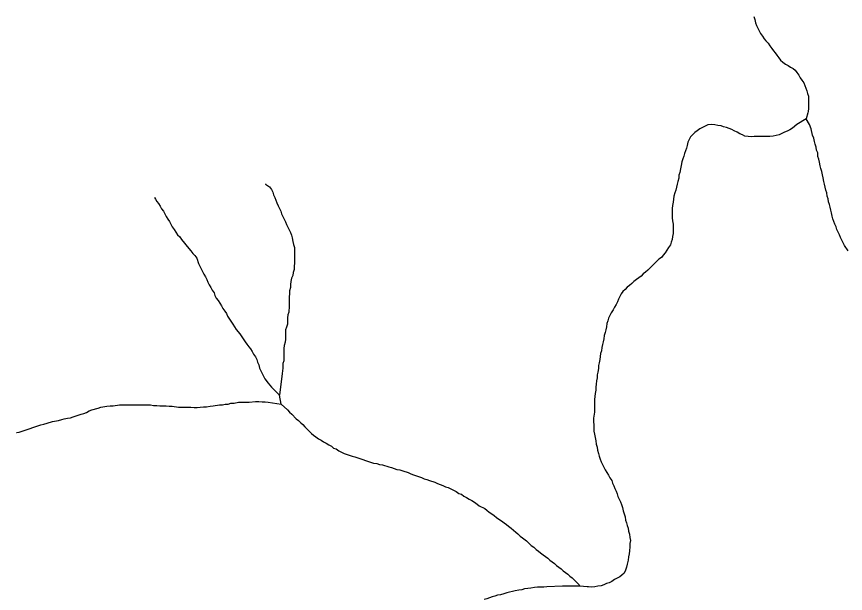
# Model space of a CAD drawing. Extents: x 652.3 to 678, y 7316.9 to 7344.9.
# Drawn here: x 655.661 to 657.145, y 7334.053 to 7335.086 of the extents above; entities that cross this region are included whole.
import ezdxf

# ---------------------------------------------------------------- set-up
doc = ezdxf.new("R2010")
doc.units = 0
doc.header["$LTSCALE"] = 0.032
doc.layers.add('7', color=7, linetype='Continuous', lineweight=25)

msp = doc.modelspace()

# ---------------------------------------------------------------- linework, layer by layer
at = {"layer": '7'}
msp.add_line((656.1345, 7334.3919), (656.1313, 7334.4078), dxfattribs=at)
for points in [[(656.9811, 7335.0857), (656.9827, 7335.0802), (656.9843, 7335.0746), (656.9859, 7335.0698), (656.9883, 7335.0651), (656.9907, 7335.0603), (656.9931, 7335.0555), (656.9963, 7335.0507), (656.9994, 7335.046), (657.0026, 7335.042), (657.0066, 7335.038), (657.0098, 7335.0332), (657.013, 7335.0285), (657.0162, 7335.0245), (657.0193, 7335.0205), (657.0225, 7335.0165), (657.0257, 7335.0117), (657.0289, 7335.0078), (657.0329, 7335.0038), (657.0376, 7335.0006), (657.0424, 7334.9982), (657.0464, 7334.995), (657.0512, 7334.9927), (657.0551, 7334.9895), (657.0583, 7334.9855), (657.0615, 7334.9807), (657.0639, 7334.9759), (657.0671, 7334.972), (657.0703, 7334.9672), (657.0726, 7334.9624), (657.0742, 7334.9576), (657.0758, 7334.9529), (657.0774, 7334.9481), (657.079, 7334.9433), (657.079, 7334.9378), (657.079, 7334.9322), (657.079, 7334.9266), (657.079, 7334.921), (657.0782, 7334.9155), (657.0775, 7334.9133)], [(657.075, 7334.9027), (657.0583, 7334.8924), (657.0504, 7334.886), (657.0456, 7334.8828), (657.0408, 7334.8805), (657.036, 7334.8789), (657.0313, 7334.8765), (657.0265, 7334.8741), (657.0209, 7334.8725), (657.0154, 7334.8717), (657.0098, 7334.8709), (657.0042, 7334.8709), (656.9986, 7334.8709), (656.9931, 7334.8709), (656.9875, 7334.8709), (656.9819, 7334.8709), (656.9764, 7334.8701), (656.9708, 7334.8709), (656.9652, 7334.8717), (656.9605, 7334.8741), (656.9557, 7334.8757), (656.9509, 7334.8789), (656.9461, 7334.8813), (656.9414, 7334.8836), (656.9366, 7334.8852), (656.9318, 7334.8868), (656.927, 7334.8884)], [(657.0775, 7334.9133), (657.075, 7334.9027), (657.075, 7334.9027)], [(657.1498, 7334.6664), (657.1435, 7334.676), (657.1411, 7334.6807), (657.1387, 7334.6855), (657.1363, 7334.6903), (657.1347, 7334.6951), (657.1323, 7334.6998), (657.1299, 7334.7046), (657.1283, 7334.7094), (657.126, 7334.7142), (657.1244, 7334.7189), (657.1228, 7334.7237), (657.1212, 7334.7285), (657.1204, 7334.7341), (657.1188, 7334.7388), (657.118, 7334.7444), (657.1164, 7334.7492), (657.1148, 7334.7539), (657.114, 7334.7595), (657.1124, 7334.7643), (657.1116, 7334.7699), (657.11, 7334.7746), (657.1085, 7334.7802), (657.1077, 7334.7858), (657.1061, 7334.7905), (657.1053, 7334.7969), (657.1037, 7334.8025), (657.1029, 7334.8081), (657.1013, 7334.8136), (657.0997, 7334.8184), (657.0989, 7334.8248), (657.0973, 7334.8303), (657.0957, 7334.8351), (657.0957, 7334.8415), (657.0933, 7334.8462), (657.0925, 7334.8518), (657.0909, 7334.8574), (657.0894, 7334.8622), (657.0886, 7334.8677), (657.0862, 7334.8733), (657.0838, 7334.8844), (657.0806, 7334.8924), (657.075, 7334.9027)], [(656.927, 7334.8884), (656.9223, 7334.89), (656.9167, 7334.8908), (656.9111, 7334.8916), (656.9056, 7334.8924), (656.8984, 7334.8916), (656.8936, 7334.8892), (656.8888, 7334.8868), (656.8841, 7334.8844), (656.8793, 7334.8813), (656.8753, 7334.8781), (656.8713, 7334.8741), (656.8674, 7334.8701), (656.865, 7334.8653), (656.8626, 7334.8606), (656.8618, 7334.855), (656.8602, 7334.8502), (656.8586, 7334.8455), (656.857, 7334.8407), (656.8554, 7334.8359), (656.8538, 7334.8311), (656.8522, 7334.8256), (656.8507, 7334.8192), (656.8499, 7334.8128), (656.8483, 7334.8065), (656.8467, 7334.8017), (656.8467, 7334.7961), (656.8451, 7334.7905), (656.8435, 7334.7858), (656.8427, 7334.7802), (656.8411, 7334.7746), (656.8395, 7334.7699), (656.8379, 7334.7643), (656.8371, 7334.7587), (656.8363, 7334.7532), (656.8355, 7334.7476), (656.8347, 7334.742), (656.8347, 7334.7364), (656.8347, 7334.7309), (656.8347, 7334.7253), (656.8355, 7334.7197), (656.8363, 7334.7142), (656.8363, 7334.7086), (656.8363, 7334.703), (656.8363, 7334.6975), (656.8355, 7334.6919), (656.8347, 7334.6863), (656.8331, 7334.6815), (656.8316, 7334.6768), (656.8284, 7334.672), (656.8252, 7334.6672), (656.822, 7334.6624), (656.8188, 7334.6585), (656.8156, 7334.6545), (656.8109, 7334.6513), (656.8069, 7334.6473), (656.8029, 7334.6433), (656.7989, 7334.6394), (656.795, 7334.6354), (656.791, 7334.6314), (656.787, 7334.6282), (656.783, 7334.625), (656.779, 7334.6211), (656.7751, 7334.6179), (656.7711, 7334.6147), (656.7663, 7334.6115), (656.7623, 7334.6075), (656.7584, 7334.6044), (656.7544, 7334.6012), (656.7504, 7334.5972), (656.7464, 7334.5932), (656.7432, 7334.5892), (656.7408, 7334.5845), (656.7385, 7334.5797), (656.7369, 7334.5749), (656.7345, 7334.5701), (656.7313, 7334.5654), (656.7289, 7334.5606), (656.7257, 7334.555), (656.7233, 7334.5503), (656.721, 7334.5455), (656.7194, 7334.5407), (656.7178, 7334.5359), (656.717, 7334.5304), (656.7162, 7334.5248), (656.7146, 7334.52), (656.713, 7334.5144), (656.7122, 7334.5089), (656.7114, 7334.5033), (656.7098, 7334.4985), (656.709, 7334.493), (656.7082, 7334.4874), (656.7066, 7334.4826), (656.7058, 7334.477), (656.705, 7334.4715), (656.7042, 7334.4659), (656.7027, 7334.4611), (656.7027, 7334.4556), (656.7019, 7334.4492), (656.7003, 7334.4444), (656.7003, 7334.4389)], [(656.1064, 7334.786), (656.1067, 7334.7858), (656.1138, 7334.781), (656.117, 7334.7762), (656.1194, 7334.7715), (656.121, 7334.7667), (656.1234, 7334.7619), (656.125, 7334.7571), (656.1266, 7334.7524), (656.129, 7334.7468), (656.1337, 7334.7372), (656.1353, 7334.7325), (656.1377, 7334.7277), (656.1425, 7334.7181), (656.1441, 7334.7134), (656.1465, 7334.7086), (656.1512, 7334.699), (656.1528, 7334.6943), (656.1544, 7334.6895), (656.1552, 7334.6831), (656.1568, 7334.6776), (656.1584, 7334.672), (656.1584, 7334.6441), (656.1576, 7334.6386), (656.1576, 7334.633), (656.156, 7334.6274), (656.1552, 7334.6219), (656.1528, 7334.6171), (656.152, 7334.6115), (656.1512, 7334.6059), (656.1512, 7334.6004), (656.1496, 7334.5948), (656.1496, 7334.5892), (656.1489, 7334.5837), (656.1489, 7334.567), (656.1481, 7334.5566), (656.1465, 7334.5518), (656.1457, 7334.5463), (656.1457, 7334.5351), (656.1441, 7334.5296), (656.1425, 7334.5248), (656.1425, 7334.5081), (656.1417, 7334.5025), (656.1401, 7334.4969), (656.1393, 7334.4914), (656.1393, 7334.4691), (656.1377, 7334.4643), (656.1377, 7334.4564), (656.1361, 7334.4468), (656.1313, 7334.4078)], [(655.9075, 7334.7618), (655.9077, 7334.7615), (655.9094, 7334.7587), (655.9117, 7334.7547), (655.9149, 7334.7508), (655.9181, 7334.746), (655.9205, 7334.7412), (655.9237, 7334.7372), (655.9261, 7334.7325), (655.9284, 7334.7277), (655.9316, 7334.7229), (655.9348, 7334.7189), (655.9396, 7334.7094), (655.9428, 7334.7046), (655.946, 7334.6998), (655.9491, 7334.6951), (655.9531, 7334.6911), (655.9563, 7334.6863), (655.969, 7334.6704), (655.973, 7334.6664), (655.9762, 7334.6616), (655.9802, 7334.6577), (655.9834, 7334.6529), (655.9865, 7334.6433), (655.9889, 7334.6386), (655.9961, 7334.6242), (655.9993, 7334.6195), (656.0017, 7334.6147), (656.0032, 7334.6099), (656.0056, 7334.6052), (656.0088, 7334.6004), (656.0112, 7334.5956), (656.0144, 7334.5908), (656.016, 7334.5861), (656.0184, 7334.5813), (656.0215, 7334.5773), (656.0247, 7334.5725), (656.0279, 7334.5678), (656.0303, 7334.563), (656.0335, 7334.5582), (656.0367, 7334.5542), (656.0383, 7334.5495), (656.0478, 7334.5351), (656.051, 7334.5304), (656.0542, 7334.5256), (656.0605, 7334.5176), (656.0701, 7334.5033), (656.0733, 7334.4993), (656.0764, 7334.4946), (656.0796, 7334.4906), (656.0828, 7334.4858), (656.0852, 7334.481), (656.0884, 7334.4763), (656.0908, 7334.4715), (656.0924, 7334.4667), (656.0947, 7334.4619), (656.0955, 7334.4564), (656.0979, 7334.4516), (656.1051, 7334.4373), (656.1115, 7334.4293), (656.117, 7334.4221), (656.1313, 7334.4078)], [(656.7003, 7334.4389), (656.6995, 7334.4333), (656.6987, 7334.4277), (656.6979, 7334.4221), (656.6979, 7334.4166), (656.6971, 7334.411), (656.6963, 7334.4054), (656.6955, 7334.3999), (656.6955, 7334.3943), (656.6955, 7334.3887), (656.6955, 7334.3776), (656.6939, 7334.3664), (656.6939, 7334.3601), (656.6947, 7334.3545), (656.6947, 7334.3489), (656.6947, 7334.3434), (656.6955, 7334.3378), (656.6971, 7334.3322), (656.6979, 7334.3259), (656.6987, 7334.3203), (656.7003, 7334.3147), (656.7011, 7334.3092), (656.7027, 7334.3036), (656.7042, 7334.2988), (656.7058, 7334.2932), (656.7074, 7334.2885), (656.7098, 7334.2837), (656.7122, 7334.2789), (656.7146, 7334.2741), (656.7178, 7334.2694), (656.721, 7334.2646), (656.7233, 7334.2598), (656.7265, 7334.2551), (656.7281, 7334.2503), (656.7305, 7334.2455), (656.7321, 7334.2407), (656.7345, 7334.236), (656.7361, 7334.2312), (656.7377, 7334.2264), (656.74, 7334.2216), (656.7424, 7334.2169), (656.744, 7334.2121), (656.7456, 7334.2065), (656.7472, 7334.2009), (656.7488, 7334.1954), (656.7504, 7334.1898), (656.7512, 7334.1842), (656.7528, 7334.1795), (656.7544, 7334.1747), (656.756, 7334.1699), (656.7568, 7334.1643), (656.7584, 7334.1588), (656.7591, 7334.1532), (656.7599, 7334.1476), (656.7591, 7334.1421), (656.7591, 7334.1365), (656.7584, 7334.1293), (656.7576, 7334.1238), (656.7568, 7334.1182), (656.756, 7334.1126), (656.7544, 7334.1055), (656.7528, 7334.0999), (656.7512, 7334.0943), (656.7488, 7334.0895), (656.7448, 7334.0856), (656.7408, 7334.0824), (656.7361, 7334.08), (656.7313, 7334.0776), (656.7265, 7334.0744), (656.7217, 7334.072), (656.717, 7334.0705), (656.7122, 7334.0681), (656.7074, 7334.0665), (656.7019, 7334.0657), (656.6963, 7334.0649), (656.6907, 7334.0641), (656.6851, 7334.0649), (656.6823, 7334.065), (656.6692, 7334.0657)], [(655.6607, 7334.3409), (655.6611, 7334.341), (655.6651, 7334.3418), (655.6706, 7334.3434), (655.685, 7334.3481), (655.6897, 7334.3497), (655.7041, 7334.3545), (655.7096, 7334.3561), (655.7152, 7334.3577), (655.7248, 7334.3609), (655.7359, 7334.3625), (655.7415, 7334.3641), (655.7462, 7334.3657), (655.7518, 7334.3664), (655.7574, 7334.3672), (655.7621, 7334.3688), (655.7765, 7334.3736), (655.7812, 7334.3752), (655.786, 7334.3768), (655.7908, 7334.38), (655.7956, 7334.3816), (655.8067, 7334.3847), (655.8115, 7334.3863), (655.8226, 7334.3879), (655.8282, 7334.3887), (655.8338, 7334.3887), (655.8449, 7334.3903), (655.9006, 7334.3903), (655.9062, 7334.3895), (655.9117, 7334.3895), (655.9173, 7334.3887), (655.9284, 7334.3887), (655.934, 7334.3879), (655.9396, 7334.3879), (655.9507, 7334.3863), (655.973, 7334.3863), (655.9786, 7334.3855), (655.9841, 7334.3855), (655.9897, 7334.3863), (655.9953, 7334.3871), (656.0009, 7334.3871), (656.0072, 7334.3879), (656.0128, 7334.3887), (656.0239, 7334.3903), (656.0295, 7334.3903), (656.0343, 7334.3919), (656.0398, 7334.3919), (656.0446, 7334.3935), (656.0502, 7334.3935), (656.0581, 7334.3951), (656.0661, 7334.3951), (656.0772, 7334.3951), (656.0884, 7334.3967), (656.0947, 7334.3967), (656.1003, 7334.3959), (656.1059, 7334.3959), (656.1115, 7334.3951), (656.1345, 7334.3919)], [(656.1345, 7334.3919), (656.1457, 7334.3816), (656.1496, 7334.3776), (656.1536, 7334.3736), (656.1616, 7334.3657), (656.1656, 7334.3625), (656.1695, 7334.3585), (656.1735, 7334.3553), (656.1767, 7334.3513), (656.1886, 7334.3394), (656.1926, 7334.3362), (656.1966, 7334.333), (656.2014, 7334.3298), (656.2061, 7334.3275), (656.2101, 7334.3243), (656.2149, 7334.3219), (656.2197, 7334.3187), (656.2244, 7334.3163), (656.2284, 7334.3131), (656.2332, 7334.3115), (656.238, 7334.3084), (656.2475, 7334.3036), (656.2618, 7334.2988), (656.2666, 7334.2972), (656.2809, 7334.2924), (656.2857, 7334.2909), (656.3, 7334.2861), (656.3056, 7334.2853), (656.3104, 7334.2837), (656.3159, 7334.2829), (656.3271, 7334.2797), (656.3319, 7334.2781), (656.3414, 7334.2749), (656.347, 7334.2741), (656.3525, 7334.2726), (656.3621, 7334.2694), (656.3669, 7334.267), (656.3716, 7334.2654), (656.386, 7334.2606), (656.3907, 7334.2582), (656.3955, 7334.2566), (656.4003, 7334.2551), (656.4098, 7334.2519), (656.4146, 7334.2495), (656.4194, 7334.2479), (656.4242, 7334.2463), (656.4289, 7334.2439), (656.4337, 7334.2423)], [(656.4337, 7334.2423), (656.4385, 7334.2399), (656.4433, 7334.2375), (656.448, 7334.2352), (656.4528, 7334.232), (656.4576, 7334.2304), (656.4616, 7334.2272), (656.4663, 7334.2248), (656.4711, 7334.2216), (656.4759, 7334.2192), (656.4807, 7334.2161), (656.4854, 7334.2129), (656.4894, 7334.2097), (656.499, 7334.2049), (656.5029, 7334.2017), (656.5069, 7334.1986), (656.5117, 7334.1954), (656.5157, 7334.1922), (656.5204, 7334.189), (656.5244, 7334.1858), (656.5292, 7334.1826), (656.534, 7334.1795), (656.5379, 7334.1763), (656.5419, 7334.1731), (656.5467, 7334.1699), (656.5507, 7334.1659), (656.5547, 7334.1628), (656.5586, 7334.1596), (656.5626, 7334.1556), (656.5666, 7334.1524), (656.5738, 7334.1468), (656.5825, 7334.1389), (656.5873, 7334.1357), (656.5913, 7334.1317), (656.5952, 7334.1285), (656.5992, 7334.1254), (656.604, 7334.1222), (656.608, 7334.119), (656.6119, 7334.1158), (656.6159, 7334.1126), (656.6199, 7334.1094), (656.6239, 7334.1063), (656.6279, 7334.1031), (656.6318, 7334.0999), (656.6358, 7334.0967), (656.6398, 7334.0935), (656.6438, 7334.0903), (656.6477, 7334.0872), (656.6517, 7334.084), (656.6557, 7334.0808), (656.6597, 7334.0768), (656.6683, 7334.0684), (656.6692, 7334.0657)], [(656.6692, 7334.0657), (656.6382, 7334.0657), (656.6104, 7334.0649), (656.6048, 7334.0641), (656.5992, 7334.0641), (656.5936, 7334.0641), (656.5881, 7334.0633), (656.5817, 7334.0625), (656.5761, 7334.0617), (656.5706, 7334.0609), (656.5658, 7334.0593), (656.5602, 7334.0585), (656.5539, 7334.0577), (656.5491, 7334.0561), (656.5435, 7334.0553), (656.5387, 7334.0537), (656.5332, 7334.0521), (656.5276, 7334.0506), (656.522, 7334.0498), (656.5173, 7334.0482), (656.5125, 7334.0466), (656.5077, 7334.045), (656.5029, 7334.0434), (656.4982, 7334.0418)]]:
    msp.add_lwpolyline(points, dxfattribs=at)

doc.saveas('drawing.dxf')
